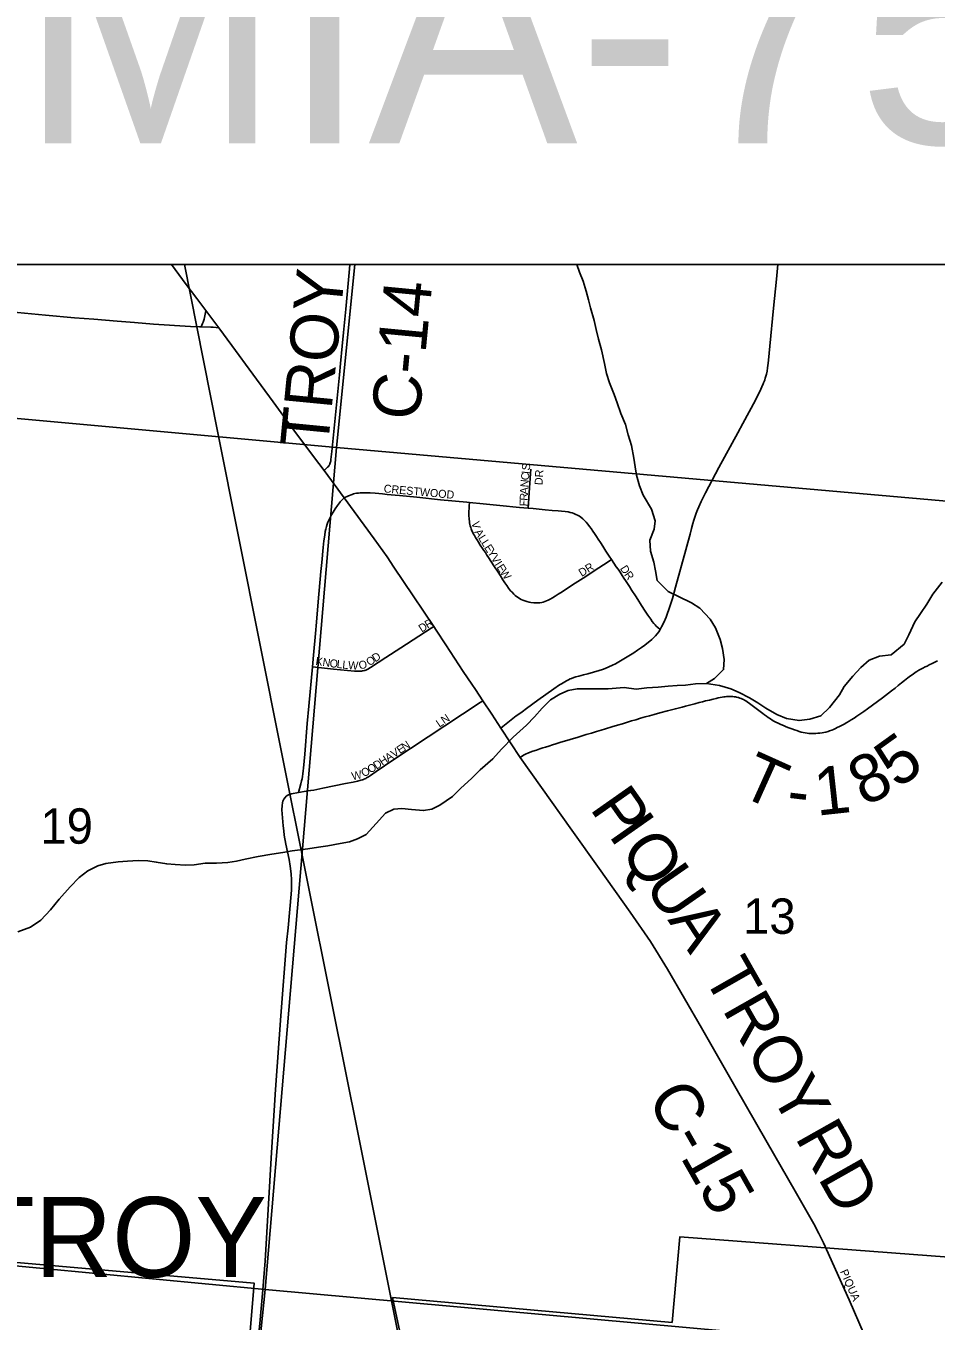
# Model space of a CAD drawing. Extents: x 0 to 680, y 0 to 440.
# Drawn here: x 482.64 to 501.63, y 358.36 to 385.38 of the extents above; entities that cross this region are included whole.
import ezdxf

# ---------------------------------------------------------------- set-up
doc = ezdxf.new("R2010")
doc.units = 0
for name, color, linetype in [('GM_X_City_Street', 7, 'Continuous'), ('GM_X_City_Street_Text', 7, 'Continuous'), ('GM_X_Corporation', 7, 'Continuous'), ('GM_X_Corporation_Text', 7, 'Continuous'), ('GM_X_County_Road', 7, 'Continuous'), ('GM_X_County_Road_Text', 7, 'Continuous'), ('GM_X_Minor_River', 7, 'Continuous'), ('GM_X_Rail_Line', 7, 'Continuous'), ('GM_X_Section', 7, 'Continuous'), ('GM_X_Section_Text', 7, 'Continuous'), ('GM_X_Township_Road', 7, 'Continuous'), ('GM_X_Township_Road_Text', 7, 'Continuous'), ('GM_X_Township_Subdivision', 7, 'Continuous'), ('GM_X_Township_Subdivision_Text', 7, 'Continuous'), ('SH_Text', 7, 'Continuous')]:
    doc.layers.add(name, color=color, linetype=linetype)

msp = doc.modelspace()

# ---------------------------------------------------------------- linework, layer by layer
at = {"layer": 'GM_X_City_Street'}
msp.add_lwpolyline([(500.126, 358.086), (499.812, 358.809), (499.279, 359.997), (499.251, 360.056), (499.182, 360.19), (499.181, 360.194)], dxfattribs=at)
at = {"layer": 'GM_X_Corporation'}
for points in [[(491.765, 351.97), (490.292, 358.857), (496.122, 358.339), (496.284, 360.123), (505.114, 359.456), (506.035, 359.387), (506.049, 359.586), (506.159, 361.158), (511.525, 362.084), (511.549, 361.968), (511.707, 361.194), (511.991, 359.852), (512.652, 356.725)], [(479.748, 356.3), (479.247, 359.865), (487.404, 359.153), (486.745, 351.206)]]:
    msp.add_lwpolyline(points, dxfattribs=at)
at = {"layer": 'GM_X_County_Road'}
for points in [[(486.394, 379.448), (486.209, 379.694), (485.984, 379.99), (485.676, 380.403)], [(488.86, 376.109), (488.896, 376.14), (488.921, 376.161), (488.936, 376.175), (488.946, 376.186), (488.96, 376.203), (488.97, 376.218), (488.978, 376.233), (488.984, 376.248), (488.99, 376.267), (488.996, 376.288), (488.999, 376.303), (489.003, 376.334), (489.022, 376.507), (489.186, 378.102), (489.205, 378.342), (489.236, 378.702), (489.265, 378.985), (489.312, 379.475), (489.39, 380.315), (489.399, 380.403)], [(495.873, 372.793), (495.903, 372.844), (495.949, 372.94), (495.995, 373.05), (496.077, 373.289), (496.126, 373.44), (496.193, 373.672), (496.404, 374.45), (496.447, 374.606), (496.494, 374.78), (496.525, 374.895), (496.554, 374.999), (496.576, 375.071), (496.603, 375.154), (496.625, 375.215), (496.653, 375.286), (496.68, 375.352), (496.73, 375.46), (496.819, 375.642), (497.098, 376.167), (497.492, 376.896), (497.596, 377.086), (497.859, 377.578), (497.969, 377.803), (497.992, 377.855), (498.018, 377.913), (498.027, 377.933), (498.045, 377.978), (498.053, 378), (498.065, 378.034), (498.072, 378.057), (498.087, 378.114), (498.101, 378.182), (498.112, 378.246), (498.125, 378.348), (498.132, 378.412), (498.157, 378.703), (498.234, 379.495), (498.295, 380.096), (498.325, 380.403)], [(480.887, 379.284), (481.057, 379.329), (481.305, 379.381), (481.533, 379.415), (481.73, 379.434), (481.917, 379.439), (482.06, 379.435), (482.323, 379.415), (483.054, 379.346), (483.653, 379.294), (484.057, 379.264), (484.548, 379.223), (484.908, 379.192), (485.301, 379.163), (486.076, 379.109), (486.261, 379.103), (486.3, 379.102)], [(486.3, 379.102), (486.327, 379.171), (486.339, 379.202), (486.357, 379.266), (486.385, 379.404), (486.394, 379.448)], [(486.663, 379.087), (486.623, 379.142), (486.394, 379.448)], [(486.3, 379.102), (486.502, 379.098), (486.547, 379.095), (486.663, 379.087)], [(488.86, 376.109), (488.64, 376.402), (488.192, 377.003), (487.799, 377.539), (487.372, 378.119), (486.934, 378.713), (486.663, 379.087)], [(489.28, 375.537), (488.939, 376.004), (488.86, 376.109)], [(488.619, 372.011), (488.643, 372.255), (488.684, 372.71), (488.701, 372.945), (488.741, 373.367), (488.796, 374.004), (488.814, 374.191), (488.843, 374.502), (488.859, 374.644), (488.874, 374.756), (488.886, 374.835), (488.896, 374.881), (488.912, 374.943), (488.926, 374.985), (488.942, 375.027), (488.962, 375.072), (488.98, 375.111), (489.019, 375.186), (489.051, 375.238), (489.093, 375.305), (489.139, 375.375), (489.162, 375.406), (489.184, 375.435), (489.2, 375.454), (489.22, 375.476), (489.233, 375.489), (489.258, 375.515), (489.28, 375.537)], [(491.15, 372.851), (490.722, 373.494), (490.52, 373.794), (490.319, 374.094), (490.176, 374.305), (490.09, 374.429), (489.905, 374.685), (489.28, 375.537)], [(492.173, 371.306), (492.017, 371.543), (491.943, 371.652), (491.766, 371.915), (491.398, 372.472), (491.201, 372.775), (491.15, 372.851)], [(492.547, 370.735), (492.589, 370.768), (492.798, 370.932), (492.87, 370.987), (492.921, 371.026), (492.99, 371.077), (493.084, 371.145), (493.319, 371.316), (493.657, 371.555), (493.774, 371.634), (493.814, 371.66), (493.849, 371.681), (493.883, 371.701), (493.921, 371.722), (493.959, 371.742), (493.993, 371.759), (494.02, 371.77), (494.074, 371.79), (494.111, 371.801), (494.175, 371.818), (494.273, 371.844), (494.365, 371.867), (494.597, 371.934), (494.666, 371.957), (494.727, 371.98), (494.799, 372.01), (494.878, 372.047), (494.938, 372.076), (494.977, 372.097), (495.077, 372.155), (495.148, 372.198), (495.32, 372.307), (495.397, 372.358), (495.48, 372.415), (495.551, 372.466), (495.596, 372.501), (495.656, 372.551), (495.697, 372.585), (495.73, 372.616), (495.772, 372.658), (495.806, 372.698), (495.841, 372.744), (495.863, 372.776), (495.873, 372.793)], [(488.328, 369.39), (488.376, 369.573), (488.393, 369.634), (488.403, 369.678), (488.411, 369.727), (488.418, 369.777), (488.425, 369.843), (488.431, 369.902), (488.457, 370.193), (488.51, 370.83), (488.546, 371.195), (488.619, 372.011)], [(492.547, 370.735), (492.359, 371.022), (492.173, 371.306)], [(492.953, 370.124), (492.547, 370.735)], [(499.181, 360.194), (499.075, 360.397), (498.689, 361.072), (498.107, 362.089), (497.432, 363.267), (496.732, 364.482), (496.026, 365.705), (495.669, 366.282), (495.244, 366.892), (494.597, 367.803), (494.026, 368.605), (493.394, 369.496), (492.953, 370.124)], [(487.586, 359.019), (487.633, 359.619), (487.765, 361.882), (487.848, 363.194), (487.958, 364.735), (488.081, 366.263), (488.109, 366.568), (488.174, 367.271), (488.179, 367.364), (488.181, 367.454), (488.179, 367.569), (488.172, 367.696), (488.156, 367.851), (488.13, 367.995), (488.067, 368.31), (488.032, 368.504), (488.019, 368.592), (488.005, 368.694), (487.983, 369.029), (487.986, 369.118), (487.992, 369.174), (488.002, 369.208), (488.021, 369.251), (488.048, 369.289), (488.073, 369.314), (488.102, 369.335), (488.135, 369.349), (488.179, 369.36), (488.328, 369.39)], [(486.785, 351.326), (486.8, 351.474), (486.808, 351.546), (486.967, 353.097), (487.126, 354.577), (487.338, 356.515), (487.519, 358.312), (487.586, 359.019)]]:
    msp.add_lwpolyline(points, dxfattribs=at)
at = {"layer": 'GM_X_Minor_River'}
for points in [[(496.84, 371.663), (497.003, 371.767), (497.194, 371.956), (497.206, 372.164), (497.171, 372.392), (497.122, 372.58), (497.028, 372.823), (496.918, 373.007), (496.696, 373.239), (496.525, 373.35), (496.254, 373.476), (496.042, 373.582), (495.807, 373.814), (495.771, 374.016), (495.742, 374.197), (495.667, 374.427), (495.653, 374.654), (495.745, 374.887), (495.769, 375.06), (495.688, 375.303), (495.514, 375.594), (495.439, 375.79), (495.377, 376.012), (495.348, 376.187), (495.325, 376.368), (495.271, 376.63), (495.203, 376.853), (495.148, 377.068), (495.053, 377.298), (494.978, 377.52), (494.915, 377.696), (494.814, 377.939), (494.751, 378.128), (494.709, 378.343), (494.649, 378.625), (494.587, 378.847), (494.539, 379.049), (494.496, 379.237), (494.422, 379.5), (494.379, 379.668), (494.33, 379.85), (494.268, 380.059), (494.192, 380.248), (494.132, 380.403)], [(500.058, 371.999), (500.229, 372.149), (500.445, 372.238), (500.693, 372.266), (500.959, 372.487), (501.058, 372.679), (501.184, 372.951), (501.302, 373.122), (501.434, 373.32), (501.559, 373.525), (501.752, 373.781)], [(482.477, 366.482), (482.74, 366.583), (482.951, 366.725), (483.156, 366.941), (483.336, 367.165), (483.562, 367.42), (483.754, 367.617), (483.932, 367.76), (484.141, 367.862), (484.31, 367.912), (484.565, 367.946), (484.759, 367.962), (484.987, 367.97), (485.187, 367.965), (485.361, 367.941), (485.58, 367.903), (485.754, 367.886), (485.968, 367.874), (486.155, 367.883), (486.383, 367.918), (486.618, 367.92), (486.852, 367.934), (487.033, 367.957), (487.215, 368), (487.484, 368.054), (487.772, 368.107), (488.001, 368.142), (488.195, 368.171), (488.524, 368.218), (488.746, 368.253), (488.94, 368.282), (489.196, 368.329), (489.391, 368.365), (489.559, 368.428), (489.742, 368.518), (489.948, 368.747), (490.14, 368.957), (490.316, 369.04), (490.484, 369.056), (490.684, 369.038), (490.938, 369.013), (491.106, 369.042), (491.275, 369.125), (491.54, 369.307), (491.704, 369.477), (491.944, 369.692), (492.115, 369.863), (492.381, 370.091), (492.56, 370.294), (492.806, 370.543), (493.087, 370.797), (493.251, 370.968), (493.409, 371.152), (493.587, 371.322), (493.778, 371.444), (493.953, 371.521), (494.141, 371.55), (494.395, 371.551), (494.596, 371.553), (494.784, 371.556), (495.119, 371.581), (495.372, 371.549), (495.593, 371.571), (495.828, 371.586), (496.042, 371.607), (496.223, 371.624), (496.397, 371.633), (496.612, 371.655), (496.84, 371.663), (497.106, 371.624), (497.345, 371.551), (497.517, 371.474), (497.736, 371.369), (497.907, 371.264), (498.078, 371.147), (498.303, 371.021), (498.508, 370.936), (498.768, 370.89), (498.996, 370.919), (499.225, 370.987), (499.403, 371.164), (499.61, 371.427), (499.708, 371.599), (499.887, 371.816), (500.058, 371.999)]]:
    msp.add_lwpolyline(points, dxfattribs=at)
at = {"layer": 'GM_X_Rail_Line'}
msp.add_lwpolyline([(485.947, 380.403), (486.206, 379.104), (486.637, 376.926), (487.969, 370.267), (489.037, 364.928), (489.57, 362.264), (491.252, 353.849), (492.398, 348.107), (493.092, 344.622), (494.169, 339.255)], dxfattribs=at)
at = {"layer": 'GM_X_Section'}
for points in [[(489.501, 380.403), (489.121, 376.587), (476.879, 377.697)], [(507.163, 380.403), (506.667, 375.043), (489.121, 376.587), (489.501, 380.403)], [(476.879, 377.697), (489.121, 376.587), (487.63, 359.026), (479.401, 359.801)], [(479.441, 358.358), (479.419, 358.626), (479.381, 358.747), (479.377, 358.854), (479.375, 359.121), (479.401, 359.801), (487.63, 359.026), (485.85, 341.665)]]:
    msp.add_lwpolyline(points, dxfattribs=at)
for points in [[(489.121, 376.587), (506.667, 375.043), (505.116, 357.444), (487.63, 359.026)], [(505.116, 357.444), (503.581, 339.978), (485.85, 341.665), (487.63, 359.026)]]:
    msp.add_lwpolyline(points, close=True, dxfattribs=at)
at = {"layer": 'GM_X_Township_Road'}
msp.add_lwpolyline([(492.953, 370.124), (493.018, 370.167), (493.047, 370.183), (493.076, 370.196), (493.112, 370.212), (493.157, 370.23), (493.218, 370.251), (493.29, 370.276), (493.361, 370.299), (493.426, 370.321), (493.483, 370.34), (493.551, 370.361), (493.625, 370.385), (493.697, 370.406), (493.778, 370.431), (493.851, 370.453), (493.922, 370.474), (493.993, 370.496), (494.064, 370.518), (494.141, 370.541), (494.223, 370.566), (494.33, 370.598), (494.441, 370.631), (494.543, 370.663), (494.638, 370.692), (494.733, 370.721), (494.862, 370.76), (494.981, 370.795), (495.088, 370.826), (495.188, 370.857), (495.274, 370.883), (495.365, 370.91), (495.463, 370.94), (495.56, 370.967), (495.649, 370.992), (495.746, 371.018), (495.866, 371.05), (496.028, 371.093), (496.191, 371.137), (496.328, 371.173), (496.401, 371.192), (496.486, 371.213), (496.595, 371.242), (496.685, 371.265), (496.757, 371.284), (496.819, 371.3), (496.903, 371.32), (496.977, 371.338), (497.038, 371.352), (497.08, 371.363), (497.125, 371.373), (497.166, 371.38), (497.202, 371.386), (497.228, 371.389), (497.257, 371.391), (497.286, 371.393), (497.313, 371.394), (497.341, 371.394), (497.364, 371.393), (497.39, 371.391), (497.418, 371.389), (497.441, 371.386), (497.464, 371.381), (497.489, 371.376), (497.509, 371.37), (497.535, 371.361), (497.563, 371.351), (497.59, 371.338), (497.61, 371.328), (497.633, 371.315), (497.658, 371.3), (497.689, 371.28), (497.733, 371.25), (497.794, 371.206), (498.01, 371.038), (498.048, 371.01), (498.087, 370.983), (498.127, 370.955), (498.174, 370.925), (498.21, 370.902), (498.245, 370.882), (498.287, 370.858), (498.332, 370.835), (498.387, 370.811), (498.445, 370.786), (498.497, 370.764), (498.555, 370.741), (498.617, 370.718), (498.674, 370.697), (498.719, 370.682), (498.768, 370.666), (498.813, 370.653), (498.856, 370.643), (498.897, 370.635), (498.939, 370.629), (498.974, 370.625), (499.005, 370.622), (499.039, 370.621), (499.076, 370.622), (499.117, 370.624), (499.16, 370.627), (499.204, 370.631), (499.252, 370.637), (499.288, 370.643), (499.327, 370.651), (499.375, 370.664), (499.407, 370.674), (499.453, 370.692), (499.489, 370.708), (499.527, 370.725), (499.565, 370.744), (499.611, 370.767), (499.657, 370.792), (499.708, 370.819), (499.765, 370.851), (499.815, 370.88), (499.859, 370.906), (499.918, 370.943), (499.976, 370.981), (500.037, 371.023), (500.118, 371.08), (500.199, 371.138), (500.509, 371.367), (500.574, 371.416), (500.635, 371.462), (500.696, 371.51), (500.77, 371.568), (500.838, 371.623), (500.909, 371.68), (500.971, 371.729), (501.039, 371.781), (501.095, 371.822), (501.148, 371.861), (501.19, 371.891), (501.228, 371.917), (501.27, 371.943), (501.309, 371.965), (501.352, 371.988), (501.397, 372.01), (501.438, 372.029), (501.484, 372.051), (501.548, 372.08), (501.604, 372.107), (501.658, 372.135)], dxfattribs=at)
at = {"layer": 'GM_X_Township_Subdivision'}
for points in [[(493.116, 375.323), (493.147, 375.746), (493.175, 376.136)], [(489.28, 375.537), (489.369, 375.582), (489.444, 375.607), (489.472, 375.618), (489.506, 375.626), (489.54, 375.632), (489.579, 375.636), (489.616, 375.641), (489.653, 375.642), (489.698, 375.644), (489.748, 375.644), (489.821, 375.639), (489.926, 375.632), (490.077, 375.619), (490.177, 375.61), (490.26, 375.603), (490.347, 375.594), (490.432, 375.586), (490.798, 375.549), (491.293, 375.499), (491.837, 375.445), (491.896, 375.439)], [(491.896, 375.439), (491.891, 375.373), (491.887, 375.31), (491.884, 375.263), (491.883, 375.226), (491.883, 375.189), (491.884, 375.15), (491.886, 375.118), (491.888, 375.085), (491.893, 375.05), (491.897, 375.017), (491.904, 374.978), (491.91, 374.952), (491.92, 374.917), (491.931, 374.888), (491.946, 374.85), (491.961, 374.817), (491.978, 374.781), (491.996, 374.749), (492.018, 374.713), (492.046, 374.666), (492.083, 374.611), (492.12, 374.553), (492.167, 374.482), (492.194, 374.44), (492.225, 374.394), (492.258, 374.343), (492.291, 374.292), (492.404, 374.119), (492.49, 373.987), (492.54, 373.909), (492.593, 373.829), (492.633, 373.767), (492.672, 373.706), (492.71, 373.652), (492.73, 373.626), (492.752, 373.6), (492.782, 373.567), (492.819, 373.531), (492.848, 373.502), (492.878, 373.477), (492.908, 373.456), (492.937, 373.438), (492.975, 373.418), (493.007, 373.403), (493.046, 373.387), (493.088, 373.373), (493.137, 373.36), (493.174, 373.354), (493.237, 373.347), (493.278, 373.345), (493.32, 373.347), (493.362, 373.349), (493.4, 373.355), (493.434, 373.364), (493.466, 373.374), (493.498, 373.387), (493.536, 373.405), (493.578, 373.426), (493.627, 373.454), (493.682, 373.487), (493.743, 373.525), (493.83, 373.58), (493.963, 373.665), (494.101, 373.755), (494.318, 373.896), (494.495, 374.013), (494.787, 374.204), (494.856, 374.249)], [(491.896, 375.439), (492.178, 375.412), (492.526, 375.379), (492.937, 375.339), (493.116, 375.323)], [(493.116, 375.323), (493.224, 375.313), (493.47, 375.29), (493.621, 375.276), (493.742, 375.264), (493.813, 375.258), (493.887, 375.251), (493.951, 375.244), (493.996, 375.235), (494.038, 375.224), (494.074, 375.21), (494.113, 375.193), (494.145, 375.177), (494.186, 375.153), (494.218, 375.131), (494.257, 375.1), (494.296, 375.063), (494.329, 375.028), (494.364, 374.987), (494.399, 374.943), (494.432, 374.896), (494.467, 374.845), (494.502, 374.792), (494.541, 374.732), (494.578, 374.676), (494.625, 374.605), (494.674, 374.528), (494.738, 374.427), (494.809, 374.318), (494.856, 374.249)], [(494.856, 374.249), (494.906, 374.175), (494.956, 374.101), (494.993, 374.049), (495.036, 373.985), (495.08, 373.92), (495.117, 373.863), (495.151, 373.812), (495.188, 373.753), (495.23, 373.686), (495.284, 373.604), (495.358, 373.491), (495.406, 373.414), (495.485, 373.289), (495.562, 373.172), (495.616, 373.092), (495.674, 373.006), (495.708, 372.957), (495.739, 372.916), (495.766, 372.885), (495.791, 372.864), (495.823, 372.836), (495.873, 372.793)], [(488.619, 372.011), (489.061, 371.966), (489.495, 371.925), (489.55, 371.922), (489.584, 371.92), (489.614, 371.921), (489.64, 371.923), (489.662, 371.926), (489.673, 371.928), (489.699, 371.934), (489.714, 371.938), (489.731, 371.944), (489.743, 371.95), (489.774, 371.966), (489.827, 371.998), (490.152, 372.207), (490.463, 372.411), (491.095, 372.816), (491.15, 372.851)], [(488.328, 369.39), (488.486, 369.417), (488.58, 369.431), (488.65, 369.443), (488.835, 369.48), (489.306, 369.576), (489.468, 369.608), (489.561, 369.627), (489.604, 369.638), (489.63, 369.645), (489.656, 369.652), (489.674, 369.658), (489.692, 369.666), (489.709, 369.673), (489.729, 369.683), (489.748, 369.694), (489.785, 369.717), (489.827, 369.745), (489.946, 369.827), (490.298, 370.068), (492.116, 371.269), (492.173, 371.306)]]:
    msp.add_lwpolyline(points, dxfattribs=at)
at = {"layer": 'SH_Text'}
msp.add_lwpolyline([(479.634, 397.416), (531.859, 397.416), (531.859, 380.403), (479.634, 380.403)], close=True, dxfattribs=at)

# ---------------------------------------------------------------- texts
at = {"layer": 'GM_X_City_Street_Text'}
msp.add_text('PIQUA', height=0.1669, rotation=293.5561, dxfattribs=at).set_placement((499.62, 359.4))
at = {"layer": 'GM_X_Corporation_Text'}
msp.add_text('TROY', height=1.6689, rotation=0, dxfattribs=at).set_placement((481.467, 359.284))
at = {"layer": 'GM_X_County_Road_Text'}
for s, height, rotation, p in [('TROY', 1.0014, 84.4891, (488.939, 376.551)), ('C-14', 1.0014, 84.5298, (490.843, 377.131)), ('P', 1.001, 305.0792, (494.388, 369.061)), ('I', 1.001, 305.0758, (494.776, 368.508)), ('Q', 1.001, 305.0774, (495.012, 368.171)), ('U', 1.001, 304.8631, (495.518, 367.451)), ('A', 1.001, 303.1021, (496.017, 366.735)), ('TROY', 1.0014, 299.6856, (496.751, 365.579)), ('C-15', 1.0014, 299.5836, (495.585, 363.018)), ('RD', 1.0014, 299.4387, (498.673, 362.199))]:
    msp.add_text(s, height=height, rotation=rotation, dxfattribs=at).set_placement(p)
at = {"layer": 'GM_X_Section_Text'}
for s, p in [('19', (482.943, 368.323)), ('13', (497.6, 366.443))]:
    msp.add_text(s, height=0.7377, rotation=0, dxfattribs=at).set_placement(p)
at = {"layer": 'GM_X_Township_Road_Text'}
for s, rotation, p in [('5', 35.6894, (500.82, 369.454)), ('T', 335.7873, (497.483, 369.351)), ('8', 27.3467, (500.137, 369.088)), ('1', 6.2598, (499.141, 368.905)), ('-', 353.1906, (498.484, 368.955))]:
    msp.add_text(s, height=1.001, rotation=rotation, dxfattribs=at).set_placement(p)
at = {"layer": 'GM_X_Township_Subdivision_Text'}
for s, height, rotation, p in [('I', 0.167, 84.6156, (493.144, 376.029)), ('S', 0.167, 84.6545, (493.151, 376.103)), ('DR', 0.1669, 86.989, (493.417, 375.799)), ('CRESTWOOD', 0.1669, 354.6836, (490.1, 375.652)), ('N', 0.167, 85.2291, (493.12, 375.752)), ('C', 0.167, 84.6736, (493.132, 375.898)), ('R', 0.167, 87.8142, (493.108, 375.475)), ('A', 0.167, 87.3984, (493.113, 375.607)), ('F', 0.167, 87.8415, (493.104, 375.358)), ('V', 0.167, 282.8275, (491.934, 375.024)), ('A', 0.167, 302.3404, (491.991, 374.823)), ('L', 0.167, 302.182, (492.069, 374.699)), ('L', 0.167, 302.2195, (492.132, 374.6)), ('E', 0.167, 302.182, (492.194, 374.501)), ('Y', 0.167, 302.225, (492.257, 374.401)), ('V', 0.167, 302.2046, (492.335, 374.277)), ('I', 0.167, 302.1861, (492.414, 374.153)), ('E', 0.167, 302.2026, (492.453, 374.09)), ('W', 0.167, 304.9481, (492.52, 373.984)), ('DR', 0.1669, 32.0066, (494.235, 373.885)), ('D', 0.167, 302.3019, (495.028, 374.065)), ('R', 0.167, 305.4735, (495.112, 373.933)), ('D', 0.167, 33.296, (490.9, 372.724)), ('R', 0.167, 30.6305, (491.021, 372.804)), ('D', 0.167, 33.187, (489.929, 372.104)), ('K', 0.167, 351.5979, (488.675, 372.054)), ('N', 0.167, 351.6239, (488.821, 372.032)), ('O', 0.167, 352.4071, (488.968, 372.011)), ('L', 0.167, 353.957, (489.119, 371.991)), ('L', 0.167, 354.4036, (489.237, 371.978)), ('W', 0.167, 355.7964, (489.358, 371.966)), ('O', 0.167, 13.1413, (489.604, 371.956)), ('O', 0.167, 35.7908, (489.812, 372.02)), ('LN', 0.1669, 34.5079, (491.267, 370.741)), ('E', 0.167, 33.4855, (490.444, 370.189)), ('N', 0.167, 33.4719, (490.542, 370.254)), ('H', 0.167, 33.4719, (490.076, 369.946)), ('A', 0.167, 33.4839, (490.199, 370.027)), ('V', 0.167, 33.4719, (490.321, 370.108)), ('O', 0.167, 28.5859, (489.689, 369.707)), ('O', 0.167, 33.1022, (489.83, 369.784)), ('D', 0.167, 33.4738, (489.954, 369.865)), ('W', 0.167, 13.4898, (489.458, 369.645))]:
    msp.add_text(s, height=height, rotation=rotation, dxfattribs=at).set_placement(p)
at = {"layer": 'SH_Text'}
msp.add_text('MIA-75-13.21', height=4.9, dxfattribs=at).set_placement((482.505, 382.931))

doc.saveas('drawing.dxf')
